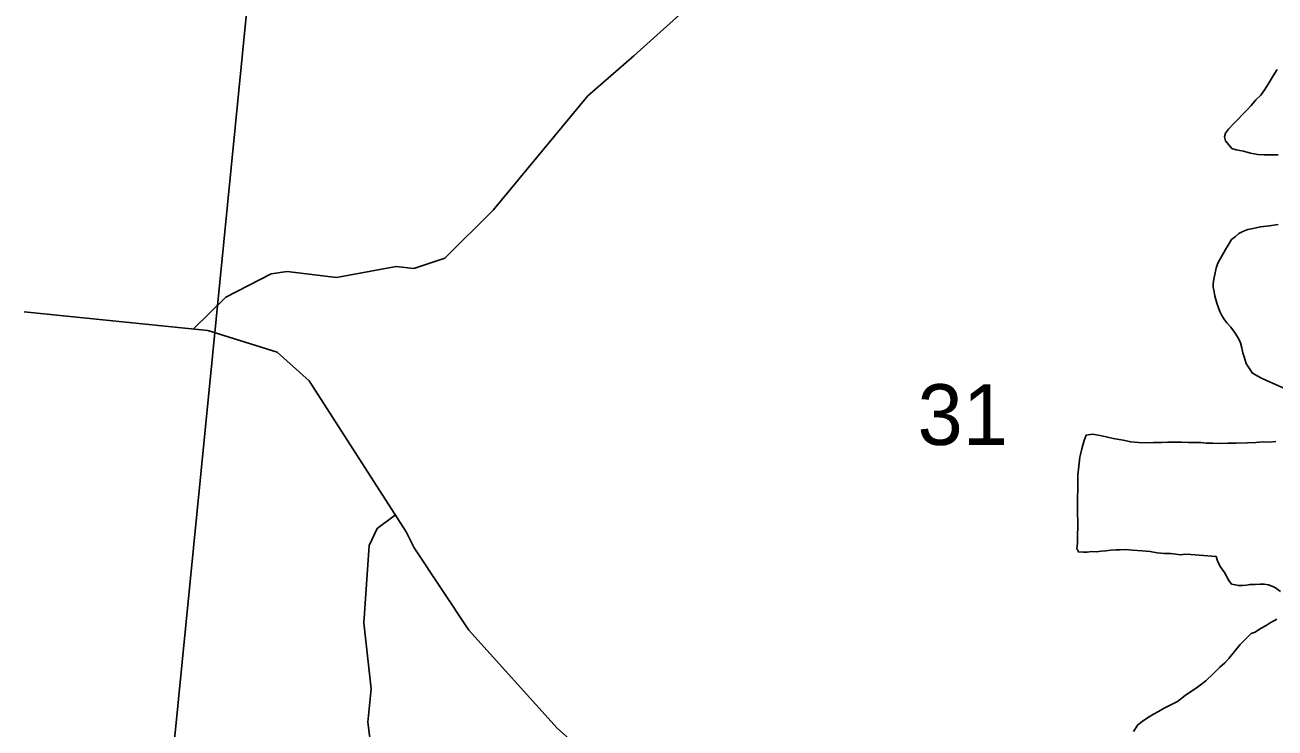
# Model space of a CAD drawing. Extents: x 1410790 to 1770854, y 448063 to 770588.
# Drawn here: x 1529770 to 1534318, y 657723 to 660281 of the extents above; entities that cross this region are included whole.
import ezdxf

# ---------------------------------------------------------------- set-up
doc = ezdxf.new("R2010")
doc.units = 0
for name, color, linetype in [('GM_X_Minor_River', 7, 'Continuous'), ('GM_X_Section', 7, 'Continuous'), ('GM_X_Section_Text', 7, 'Continuous')]:
    doc.layers.add(name, color=color, linetype=linetype)

msp = doc.modelspace()

# ---------------------------------------------------------------- linework, layer by layer
at = {"layer": 'GM_X_Minor_River'}
for points in [[(1530382.6, 659174.8), (1530501.4, 659290.5), (1530665.3, 659375.4), (1530723.6, 659384.2), (1530903.4, 659362.4), (1531120.5, 659402.1), (1531184.5, 659394.8), (1531297.4, 659432.6), (1531473.2, 659607.5), (1531818, 660023.6), (1531985.2, 660168.6), (1532450.3, 660588.3)], [(1534329.2, 659808.2), (1534317.2, 659808.4), (1534301.1, 659808.7), (1534279.1, 659809), (1534255, 659809.4), (1534229.1, 659813.9), (1534203.1, 659822.3), (1534177.1, 659826.8), (1534161.2, 659831), (1534137.6, 659859.5), (1534133.8, 659873.7), (1534138, 659887.6), (1534148.3, 659901.5), (1534166.6, 659921.3), (1534182.9, 659937), (1534199.2, 659954.8), (1534215.5, 659970.6), (1534231.8, 659988.4), (1534248.2, 660008.2), (1534266.5, 660026), (1534280.9, 660045.8), (1534297.3, 660071.6), (1534311.7, 660095.5), (1534326.1, 660119.3)], [(1534159.9, 659499.9), (1534174.1, 659511.8), (1534186.3, 659521.6), (1534200.5, 659529.4), (1534218.6, 659537.1), (1534238.7, 659540.8), (1534264.9, 659546.4), (1534297, 659549.9), (1534329.2, 659555.3)], [(1534349.7, 658959), (1534317.9, 658973.6), (1534290, 658986.1), (1534266.2, 658996.5), (1534244.3, 659008.9), (1534234.4, 659015.1), (1534228.5, 659025.2), (1534218.7, 659039.4), (1534212.9, 659049.6), (1534209.1, 659061.7), (1534205.2, 659073.8), (1534201.5, 659087.9), (1534197.7, 659106), (1534192, 659124.2), (1534184.3, 659142.3), (1534170.6, 659162.7), (1534156.8, 659180.9), (1534143.1, 659197.2), (1534131.3, 659211.5), (1534123.5, 659225.6), (1534117.7, 659237.8), (1534111.9, 659251.9), (1534106.1, 659268.1), (1534102.3, 659282.2), (1534098.5, 659294.3), (1534096.8, 659310.3), (1534093, 659326.5), (1534093.2, 659338.5), (1534095.5, 659356.5), (1534099.8, 659378.5), (1534104.2, 659396.5), (1534110.5, 659414.5), (1534137.3, 659464.2), (1534147.6, 659480.1), (1534159.9, 659499.9)], [(1529767.2, 659237.3), (1530434.9, 659169.5), (1530687.6, 659090.1), (1530803.7, 658985.4), (1531157.2, 658436.7), (1531186.1, 658378), (1531384.4, 658079.1), (1531705.7, 657721.6), (1531774.6, 657662), (1531897.8, 657613.3), (1532206.6, 657528.8)], [(1533620.7, 658363.1), (1533602.7, 658363.3), (1533596.8, 658375.5), (1533599.2, 658395.5), (1533599.4, 658413.6), (1533599.7, 658431.6), (1533600, 658447.7), (1533600.2, 658461.7), (1533600.5, 658477.8), (1533598.8, 658497.8), (1533599.1, 658517.9), (1533599.5, 658546), (1533599.9, 658566.1), (1533600.2, 658586.1), (1533600.5, 658608.2), (1533600.9, 658628.2), (1533601.1, 658644.3), (1533603.4, 658664.3), (1533608.1, 658708.4), (1533610.3, 658718.4), (1533614.6, 658738.4), (1533618.9, 658752.3), (1533623.1, 658768.3), (1533627.3, 658778.3), (1533631.5, 658788.3), (1533653.6, 658791.9), (1533687.5, 658785.3), (1533729.5, 658776.6), (1533765.5, 658770), (1533793.4, 658763.5), (1533821.4, 658761), (1533851.5, 658760.5), (1533875.6, 658762.2), (1533905.6, 658761.7), (1533927.7, 658763.3), (1533951.8, 658762.9), (1533977.8, 658762.5), (1534001.9, 658762.1), (1534025.9, 658761.7), (1534047.9, 658761.3), (1534067.9, 658759), (1534092, 658758.6), (1534116, 658758.2), (1534146.1, 658759.7), (1534176.2, 658759.2), (1534218.3, 658760.5), (1534248.4, 658762), (1534274.5, 658763.6), (1534298.5, 658763.2), (1534320.6, 658764.9)], [(1531117.9, 658497.8), (1531051.3, 658448.9), (1531022, 658387.3), (1531002.3, 658105), (1531029.6, 657865.8), (1531017.1, 657743.7), (1531031, 657639.2)], [(1534338, 658218.8), (1534316.2, 658235.2), (1534294.3, 658243.6), (1534278.3, 658245.9), (1534264.2, 658246.1), (1534246.2, 658244.4), (1534226.1, 658244.7), (1534214.1, 658242.9), (1534200, 658241.1), (1534184, 658241.4), (1534174, 658243.6), (1534160, 658245.8), (1534150.2, 658260), (1534134.6, 658288.4), (1534118.9, 658310.7), (1534109.2, 658330.9), (1534103.5, 658347.1), (1534011.4, 658354.6), (1533989.4, 658355), (1533975.3, 658353.2), (1533957.3, 658355.5), (1533937.3, 658357.8), (1533915.3, 658358.2), (1533889.2, 658360.6), (1533863.2, 658365.1), (1533835.2, 658367.5), (1533799.2, 658370.2), (1533775.2, 658372.5), (1533755.1, 658370.9), (1533739.1, 658371.1), (1533721, 658369.4), (1533702.9, 658367.7), (1533684.9, 658366), (1533668.8, 658364.3), (1533650.8, 658364.6), (1533634.7, 658362.8), (1533620.7, 658363.1)], [(1533802.7, 657710), (1533819.1, 657733.8), (1533839.4, 657749.5), (1533859.7, 657763.2), (1533875.9, 657773), (1533894.1, 657782.7), (1533914.3, 657794.4), (1533936.5, 657806.1), (1533962.8, 657819.7), (1533991.2, 657841.3), (1534035.8, 657870.7), (1534066.2, 657894.2), (1534092.7, 657919.9), (1534117.1, 657943.6), (1534135.4, 657959.3), (1534149.7, 657975.1), (1534190.6, 658026.6), (1534206.9, 658042.4), (1534219.1, 658054.2), (1534231.3, 658066.1), (1534245.4, 658071.8), (1534257.6, 658079.7), (1534269.7, 658087.5), (1534285.9, 658095.3), (1534300.1, 658105.1), (1534314.2, 658112.9), (1534324.3, 658118.7)]]:
    msp.add_lwpolyline(points, dxfattribs=at)
at = {"layer": 'GM_X_Section'}
for points in [[(1530726, 661842.6), (1530204.9, 656579), (1525172.7, 657070.1), (1525082.9, 657079.6), (1525566.4, 662362)], [(1536173.2, 661300.3), (1535655.6, 656010.7), (1530308.8, 656571.2), (1530204.9, 656579), (1530726, 661842.6)]]:
    msp.add_lwpolyline(points, close=True, dxfattribs=at)

# ---------------------------------------------------------------- texts
at = {"layer": 'GM_X_Section_Text'}
msp.add_text('31', height=221, rotation=0, dxfattribs=at).set_placement((1533017.5, 658752.6))

doc.saveas('drawing.dxf')
